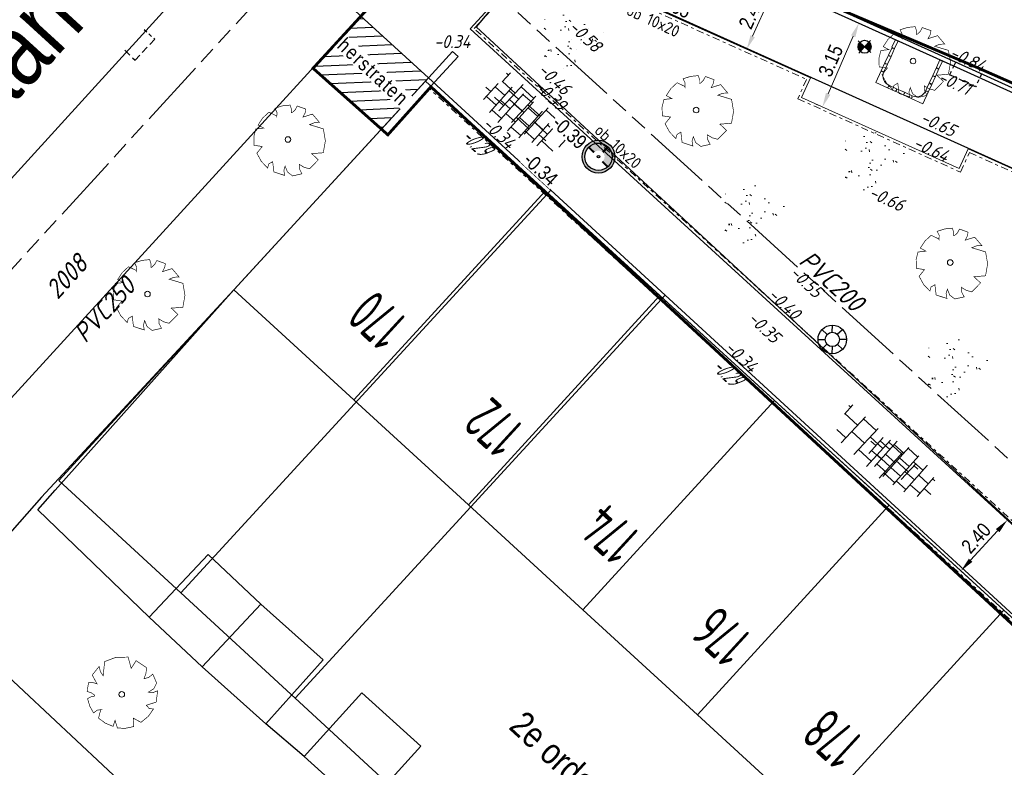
# Model space of a CAD drawing. Header units: metres. Extents: x 111546 to 149831, y 498798 to 507863.
# Tile 993 of 1056: x 111897 to 111931, y 501933 to 501959. Entities that reach past the tile are written whole.
import ezdxf
from ezdxf.enums import TextEntityAlignment as Align

# ---------------------------------------------------------------- set-up
doc = ezdxf.new("R2010")
doc.units = ezdxf.units.M
for name, pattern in [('ACAD_ISO09W100', [45, 24, -3, 6, -3, 6, -3]), ('DASHDOT', [25.4, 12.7, -6.35, 0, -6.35]), ('DASHED', [19.05, 12.7, -6.35])]:
    doc.linetypes.add(name, pattern=pattern)
for name, color, linetype in [('0-bs-hoogte dorpel', 130, 'Continuous'), ('0-hoogte mv-bestaand', 253, 'Continuous'), ('0-hoogte mv-nieuw', 2, 'Continuous'), ('0-werkgrens', 210, 'FENCELINE1'), ('2-bs-peilbuis', 252, 'Continuous'), ('2-bs-Streng gemengd', 252, 'ACAD_ISO09W100'), ('2-bs-Streng gemengd aanlegjaar', 252, 'Continuous'), ('2-bs-Streng gemengd diameter', 252, 'Continuous'), ('3-bs-trottoirkolk', 252, 'Continuous'), ('3-nw-herstraten1', 7, 'Continuous'), ('3-vw-band-ob 6x20', 30, 'Continuous'), ('3-vw-HV-304010-Opbreken tegels-opp', 150, 'AI-KADASTRAAL'), ('3-vw-lichtmast- ter (ver)plaatsen-verwijderen', 200, 'Continuous'), ('4-nw-boom tekst', 7, 'Continuous'), ('6-OVL-nw-lichtmast D+E', 150, 'Continuous'), ('6-OVL-nw-lichtmast nr', 2, 'Continuous'), ('B01_HOOFDGEBOUW', 1, 'Continuous'), ('B02_BIJGEBOUW', 1, 'Continuous'), ('B07_TUSSENMUUR', 1, 'Continuous'), ('B16_LUIFEL', 10, 'Continuous'), ('Q19_OVLIJNVOBJ', 252, 'Continuous'), ('Q26_BOOM', 252, 'Continuous'), ('T05_SCHUTTING', 252, 'Continuous'), ('V02_KNTOPENVERH', 252, 'Continuous'), ('V03_KNTTEGELPAD', 252, 'Continuous'), ('Z02_HUISNUMMER', 7, 'Continuous'), ('Z06_STRAATNAAM', 7, 'Continuous')]:
    doc.layers.add(name, color=color, linetype=linetype)
for name, color, linetype, lineweight in [('0-kadastrale percelen', 253, 'AI-KADASTRAAL', 9), ('3-nw-arcering-trottoir', 2, 'Continuous', 15), ('3-nw-band-ob 10x20', 7, 'Continuous', 13), ('3-nw-band-ob 10x20-achterkant', 7, 'DASHDOT', 13), ('3-nw-boomkrans', 3, 'Continuous', 13), ('3-nw-maatvoering', 181, 'Continuous', 15), ('3-nw-text-20', 7, 'Continuous', 15), ('3-nw-text-20-herinrichting', 7, 'Continuous', 15), ('3-vw-verharding', 3, 'Continuous', 15), ('4-nw materiaalscheiding-groen', 210, 'DASHED', 13), ('4-nw-boom 2e grootte', 7, 'Continuous', 35), ('4-nw-gazon', 7, 'Continuous', 5)]:
    doc.layers.add(name, color=color, linetype=linetype, lineweight=lineweight)
doc.styles.get("Standard").update_dxf_attribs({"font": 'isocp-ie.shx'})
doc.styles.add('veysel', font='isocp-ie.shx', dxfattribs={"height": 0.1})
doc.styles.add('Zaanstad', font='ARIALN.TTF')
doc.styles.add('Zaanstad 1-200 2.0mm', font='ARIALN.TTF', dxfattribs={"height": 0.4})
doc.styles.add('Zaanstad 1-200 2.5mm', font='ARIALN.TTF', dxfattribs={"height": 0.5})
doc.styles.add('Zaanstad 1-250 2.0mm', font='ARIALN.TTF', dxfattribs={"height": 0.5})
doc.linetypes.add('AI-KADASTRAAL', pattern='A,5.5,-2,["K",Standard,S=1.8,R=0,X=0,Y=-0.9],-2,5.5,-2,[5,NLCS.SHX,S=0.75,R=0,X=0,Y=0],-2', length=19)
doc.linetypes.add('FENCELINE1', pattern='A,6.35,-2.54,[133,ltypeshp.shx,S=2.54,R=0,X=-2.54,Y=0],-2.54,25.4', length=36.83)
doc.dimstyles.new('1-250', dxfattribs={"dimscale": 0.25, "dimtxt": 2, "dimasz": 2, "dimexe": 1, "dimexo": 1, "dimgap": 0.5, "dimtad": 1, "dimzin": 0, "dimdsep": 46, "dimtxsty": 'Zaanstad', "dimcen": 0, "dimclrd": 256, "dimclre": 256, "dimclrt": 256, "dimadec": 0, "dimazin": 0, "dimtfac": 1, "dimtofl": 0, "dimtmove": 0, "dimatfit": 3, "dimfxl": 1, "dimtfill": 1, "dimtolj": 1, "dimtzin": 0, "dimlwd": -1, "dimlwe": -1, "dimarcsym": 0})
pattern_1 = [(294.5164, (112010.33835, 501946.37295), (-0.2375469, -0.635902), [0.4, -0.56]), (294.5164, (112010.27896, 501946.21397), (-0.2375469, -0.635902), [0.16, -0.8]), (294.5164, (112010.49732, 501946.31356), (-0.2375469, -0.635902), [0.16, -0.8])]

# ---------------------------------------------------------------- blocks, each defined once
blk = doc.blocks.new('Q26')
at = {"linetype": 'Continuous', "lineweight": 20, "const_width": 0.0225}
blk.add_lwpolyline([(0.757, 0.516), (1.237, 0.371), (1.308, -0.046), (1.235, -0.463), (0.83, -0.494), (1.061, -0.711), (0.757, -1.022), (0.565, -0.971), (0.395, -0.867), (0.404, -1.032), (0.49, -1.198), (0.163, -1.271), (-0.015, -1.136), (-0.097, -0.929), (-0.141, -1.084), (-0.112, -1.255), (-0.489, -1.131), (-0.532, -0.774), (-0.668, -0.854), (-0.707, -0.996), (-0.927, -0.766), (-1.083, -0.479), (-0.894, -0.246), (-1.181, -0.203), (-1.187, 0.104), (-1.122, 0.367), (-0.847, 0.398), (-1.04, 0.503), (-0.879, 0.749), (-0.663, 0.95), (-0.402, 0.826), (-0.388, 0.795), (-0.382, 0.942), (-0.452, 1.088), (-0.194, 1.172), (0.076, 1.199), (0.118, 1.07), (0.119, 0.935), (0.148, 0.935), (0.252, 1.031), (0.325, 1.167), (0.626, 1.059), (0.6, 0.925), (0.525, 0.78), (0.856, 0.885), (1.105, 0.593), (0.924, 0.584)], close=True, dxfattribs=at)
at = {"linetype": 'Continuous', "lineweight": 20}
blk.add_circle((0.001, -0.001), 0.0983, dxfattribs=at)
blk = doc.blocks.new('Q21')
at = {"color": 0, "linetype": 'ByBlock', "lineweight": -2}
for p, q in [((-0.003, 0.25), (0.001, 0.5)), ((0.173, 0.18), (0.351, 0.353)), ((-0.181, 0.172), (-0.363, 0.343)), ((0.25, 0.008), (0.5, 0.015)), ((-0.25, -0.008), (-0.5, -0.015)), ((-0.186, -0.167), (-0.365, -0.341)), ((-0.01, -0.25), (-0.014, -0.5)), ((0.183, -0.171), (0.357, -0.336))]:
    blk.add_line(p, q, dxfattribs=at)
for radius in [0.498, 0.25]:
    blk.add_circle((0, 0), radius, dxfattribs=at)
blk = doc.blocks.new('KOLK_R')
at = {"color": 0, "linetype": 'DASHED', "ltscale": 0.02}
for points in [[(-0.486, 0.11), (-0.598, -0.376)], [(0.376, -0.598), (-0.598, -0.376)]]:
    blk.add_lwpolyline(points, dxfattribs=at)
at = {"color": 0, "linetype": 'DASHED', "ltscale": 0.01}
blk.add_lwpolyline([(0.486, -0.11), (0.376, -0.598)], dxfattribs=at)
blk = doc.blocks.new('*D355')
at = {"layer": '3-nw-maatvoering', "ltscale": 0.01, "transparency": 16777216}
blk.add_line((111929.721, 501940.101), (111930.664, 501941.133), dxfattribs=at)
for points in [[(111930.603, 501941.19), (111930.726, 501941.077), (111931.002, 501941.502)], [(111929.659, 501940.157), (111929.782, 501940.045), (111929.383, 501939.732)]]:
    blk.add_solid(points, dxfattribs=at)
at = {"layer": 'Defpoints', "color": 0, "ltscale": 0.01, "transparency": 16777216}
for p in [(111931.002, 501941.502), (111931.002, 501941.502), (111929.383, 501939.732)]:
    blk.add_point(p, dxfattribs=at)
at = {"layer": '3-nw-maatvoering', "ltscale": 0.01, "transparency": 16777216, "insert": (111929.912, 501940.874), "char_height": 0.5, "attachment_point": 5, "rotation": 47.5713, "style": 'Zaanstad', "bg_fill": 3, "box_fill_scale": 1.1, "bg_fill_color": 9, "bg_fill_true_color": 13158600, "bg_fill_transparency": 0}
blk.add_mtext('\\A1;2.40', dxfattribs=at)
blk = doc.blocks.new('tgls')
at = {"linetype": 'Continuous'}
for p, q in [((-1.018, -0.663), (-1.018, 0.575)), ((-0.418, -0.668), (-0.418, 0.573)), ((0.182, -0.673), (0.182, 0.57)), ((0.782, -0.678), (0.782, 0.568)), ((-1.618, 0.029), (-1.635, 0.029)), ((-1.618, -0.658), (-1.618, 0.09)), ((-1.018, 0.329), (-1.552, 0.329)), ((-0.418, 0.029), (-1.018, 0.029)), ((0.182, 0.329), (-0.418, 0.329)), ((0.782, 0.029), (0.182, 0.029)), ((1.218, 0.329), (0.782, 0.329)), ((-1.018, -0.271), (-1.618, -0.271)), ((0.182, -0.271), (-0.418, -0.271)), ((1.382, -0.271), (0.782, -0.271)), ((1.382, -0.682), (1.382, -0.248)), ((-1.618, -0.571), (-1.803, -0.571)), ((-0.418, -0.571), (-1.018, -0.571)), ((0.782, -0.571), (0.182, -0.571)), ((1.473, -0.571), (1.382, -0.571))]:
    blk.add_line(p, q, dxfattribs=at)
blk = doc.blocks.new('4-boom 2e grootte')
at = {"lineweight": 30}
for p, q in [((-0.918, 1.79), (-1.082, 1.616)), ((-0.753, 1.79), (-0.918, 1.79)), ((-0.46, 1.9), (-0.753, 1.79)), ((-0.094, 1.973), (-0.46, 1.9)), ((-0.094, 1.973), (-0.094, 1.86)), ((-0.094, 1.86), (-0.055, 1.903)), ((-0.055, 1.903), (0.153, 1.955)), ((0.153, 1.955), (0.317, 1.955)), ((0.317, 1.955), (0.308, 1.858)), ((0.308, 1.858), (0.362, 1.874)), ((0.362, 1.874), (0.436, 1.891)), ((0.436, 1.891), (0.619, 1.863)), ((0.656, 1.818), (0.583, 1.79)), ((0.619, 1.863), (0.656, 1.818)), ((0.656, 1.818), (0.647, 1.754)), ((0.656, 1.818), (0.747, 1.808)), ((0.707, 1.878), (0.734, 1.744)), ((0.734, 1.744), (0.973, 1.725)), ((0.894, 1.781), (1.241, 1.534)), ((-1.192, 1.616), (-1.649, 1.15)), ((-1.082, 1.616), (-1.192, 1.616)), ((-1.082, 1.616), (-1.055, 1.543)), ((1.241, 1.534), (1.296, 1.406)), ((1.296, 1.406), (1.296, 1.424)), ((1.296, 1.424), (1.296, 1.406)), ((1.296, 1.424), (1.488, 1.388)), ((1.488, 1.388), (1.351, 1.269)), ((-1.376, 1.121), (-1.796, 1.003)), ((-1.649, 1.15), (-1.376, 1.121)), ((1.351, 1.269), (1.369, 1.159)), ((1.369, 1.159), (1.433, 1.095)), ((1.433, 1.095), (1.58, 1.131)), ((1.561, 1.223), (1.58, 1.131)), ((1.58, 1.131), (1.717, 1.049)), ((1.717, 1.049), (1.763, 0.912)), ((-1.832, 0.839), (-1.906, 0.665)), ((-1.723, 0.958), (-1.832, 0.839)), ((-1.796, 1.003), (-1.668, 0.921)), ((-1.723, 0.958), (-1.695, 0.83)), ((1.763, 0.912), (1.671, 0.789)), ((1.671, 0.789), (1.882, 0.802)), ((1.882, 0.802), (1.882, 0.473)), ((-1.915, 0.5), (-2.034, 0.299)), ((-1.97, 0.567), (-2.006, 0.509)), ((-2.006, 0.509), (-1.915, 0.5)), ((-1.951, 0.656), (-1.97, 0.567)), ((-1.906, 0.665), (-1.951, 0.656)), ((-1.649, 0.5), (-1.915, 0.5)), ((1.882, 0.473), (1.937, 0.482)), ((1.937, 0.482), (2.019, 0.043)), ((-1.933, 0.226), (-2.052, 0.107)), ((-2.052, 0.107), (-1.997, -0.158)), ((-2.034, 0.299), (-1.933, 0.226)), ((-1.887, 0.125), (-2.03, 0)), ((-1.933, 0.226), (-1.887, 0.125)), ((1.872, 0.061), (1.854, -0.131)), ((2.019, 0.043), (1.872, 0.061)), ((-2.098, -0.021), (-1.942, -0.021)), ((-1.997, -0.158), (-1.86, -0.424)), ((-1.814, -0.332), (-1.869, -0.406)), ((-1.787, -0.332), (-1.814, -0.332)), ((1.854, -0.131), (1.973, -0.131)), ((1.973, -0.131), (1.973, -0.524)), ((-1.96, -0.424), (-1.723, -0.424)), ((-1.878, -0.424), (-1.942, -0.524)), ((-1.942, -0.524), (-1.942, -0.643)), ((-1.942, -0.643), (-1.805, -0.707)), ((-1.75, -0.616), (-1.805, -0.707)), ((1.973, -0.689), (1.918, -0.488)), ((1.973, -0.524), (1.918, -0.488)), ((-1.768, -0.936), (-1.842, -0.945)), ((-1.805, -0.707), (-1.805, -0.908)), ((-1.668, -0.835), (-1.805, -0.908)), ((-1.805, -0.908), (-1.649, -1.073)), ((-1.768, -0.936), (-1.778, -1)), ((-1.284, -1), (-1.549, -1.174)), ((1.891, -0.826), (1.754, -1.037)), ((1.891, -0.826), (1.927, -0.707)), ((1.973, -0.689), (1.927, -0.707)), ((-1.659, -1.174), (-1.659, -1.063)), ((-1.549, -1.174), (-1.659, -1.174)), ((-1.549, -1.174), (-1.457, -1.265)), ((-1.457, -1.265), (-1.485, -1.338)), ((-1.485, -1.338), (-1.357, -1.357)), ((-1.329, -1.192), (-1.457, -1.265)), ((-1.357, -1.357), (-1.357, -1.476)), ((-1.192, -1.256), (-1.265, -1.238)), ((-1.265, -1.238), (-1.046, -1.43)), ((1.58, -1.256), (1.168, -1.613)), ((1.58, -1.256), (1.653, -1.137)), ((1.754, -1.037), (1.653, -1.137)), ((-1.357, -1.476), (-1.21, -1.476)), ((-0.945, -1.512), (-1.265, -1.567)), ((-1.21, -1.476), (-1.201, -1.558)), ((-1.201, -1.558), (-1.101, -1.686)), ((-1.101, -1.686), (-0.908, -1.631)), ((-1.046, -1.43), (-1.046, -1.529)), ((-1.009, -1.523), (-0.936, -1.805)), ((-0.753, -1.713), (-0.799, -1.723)), ((-0.707, -1.677), (-0.753, -1.713)), ((-0.753, -1.713), (-0.676, -1.819)), ((-0.716, -1.668), (-0.707, -1.677)), ((-0.707, -1.677), (-0.616, -1.704)), ((-0.616, -1.704), (-0.707, -1.878)), ((-0.524, -1.686), (-0.616, -1.704)), ((0.583, -1.778), (0.619, -1.659)), ((0.619, -1.659), (0.711, -1.659)), ((0.711, -1.659), (0.692, -1.778)), ((0.848, -1.778), (0.921, -1.713)), ((0.885, -1.604), (1.04, -1.576)), ((0.921, -1.713), (0.885, -1.604)), ((1.04, -1.576), (1.104, -1.622)), ((1.104, -1.622), (1.077, -1.695)), ((1.168, -1.613), (1.104, -1.622)), ((-0.936, -1.805), (-0.881, -1.75)), ((-0.881, -1.75), (-0.799, -1.723)), ((-0.707, -1.878), (-0.587, -1.819)), ((-0.587, -1.819), (-0.533, -1.906)), ((-0.433, -1.869), (-0.533, -1.906)), ((-0.433, -1.778), (-0.277, -1.75)), ((-0.433, -1.869), (-0.433, -1.778)), ((0.006, -1.97), (-0.433, -1.869)), ((-0.277, -1.75), (0.107, -1.851)), ((0.198, -1.942), (0.006, -1.97)), ((0.107, -1.851), (0.198, -1.86)), ((0.583, -1.778), (0.198, -1.86)), ((0.198, -1.86), (0.198, -1.942)), ((0.326, -1.979), (0.198, -1.942)), ((0.381, -1.933), (0.326, -1.979)), ((0.418, -1.813), (0.381, -1.933)), ((0.583, -1.778), (0.848, -1.778))]:
    blk.add_line(p, q, dxfattribs=at)
blk.add_circle((0, 0), 0.134, dxfattribs=at)
at = {"layer": '4-nw materiaalscheiding-groen', "color": 7, "style": 'Zaanstad'}
blk.add_text('2e', height=0.8, dxfattribs=at).set_placement((0.242, -1.273))
at = {"layer": '4-nw-boom tekst', "style": 'Zaanstad'}
blk.add_attdef('BOOMSOORT', text='', height=0.9, dxfattribs=at).set_placement((2.061, 1.223), align=Align.BOTTOM_LEFT)
blk = doc.blocks.new('DR_32')
at = {"linetype": 'Continuous'}
for p, q in [((0, 0), (-0.3, 0)), ((-0.2, 0), (0, -0.2)), ((-0.15, 0), (0, -0.15)), ((-0.1, 0), (0, -0.1)), ((-0.05, 0), (0, -0.05)), ((0, 0), (0, 0.3)), ((0.2, 0), (0, 0.2)), ((0.15, 0), (0, 0.15)), ((0.1, 0), (0, 0.1)), ((0.05, 0), (0, 0.05)), ((0, 0), (0.3, 0)), ((0, 0), (0, -0.3)), ((0.223425, 0.026575), (0.026575, 0.223425)), ((0.203033, 0.096967), (0.096967, 0.203033)), ((-0.223425, -0.026575), (-0.026575, -0.223425)), ((-0.203033, -0.096967), (-0.096967, -0.203033))]:
    blk.add_line(p, q, dxfattribs=at)
blk.add_circle((0, 0), 0.225, dxfattribs=at)
blk.add_point((0, 0), dxfattribs=at)
blk = doc.blocks.new('3-boomkrans hoekstuk')
blk.add_lwpolyline([(-0.35, 0), (-0.375, 0), (-0.35, 0, -0.414214), (0, 0.35), (0, 0.375), (-0.02, 0.4), (0, 0.425), (0, 0.45), (-0.45, 0.45), (-0.45, 0), (-0.425, 0), (-0.45, 0)], format="xyb")
blk.add_lwpolyline([(-0.425, 0), (-0.4, -0.02), (-0.375, 0)])
blk = doc.blocks.new('3-boomkrans passtuk')
blk.add_lwpolyline([(0, 0.075), (-0.02, 0.05), (0, 0.025), (0, 0), (0.3, 0), (0.3, 0.025), (0.28, 0.05), (0.3, 0.075), (0.3, 0.1), (0, 0.1)], close=True)
blk = doc.blocks.new('6-OVL-LM 3.5m fietspad')
at = {"linetype": 'ByBlock', "lineweight": -2}
h = blk.add_hatch(color=0, dxfattribs=at)
h.paths.add_polyline_path([(0, 0.42, 1), (0, -0.42, 1)])
h.paths.add_polyline_path([(0, -0.35, -1), (0, 0.35, -1)], flags=16)
h.paths.add_polyline_path([(0, -0.032, -1), (0, 0.032, -1)], flags=0)
h = blk.add_hatch(color=0, dxfattribs=at)
h.dxf.hatch_style = 1
h.paths.add_polyline_path([(0, 0.156, -0.031603), (0.02, 0.155), (0.02, 0.349, 0.014031), (0, 0.35, 0.414214), (-0.35, 0), (-0.156, 0, -0.414214)])
h.paths.add_polyline_path([(0, -0.35), (0, -0.156, -0.414214), (-0.156, 0), (-0.35, 0, 0.414214)])
at = {"color": 0, "linetype": 'ByBlock', "lineweight": -2, "const_width": 0.05}
for points in [[(0.02, 0.349), (0.02, 0.155)], [(-0.156, 0), (-0.35, 0)], [(0, -0.156), (0, -0.35)]]:
    blk.add_lwpolyline(points, dxfattribs=at)
at = {"color": 0, "linetype": 'ByBlock', "lineweight": -2}
for radius in [0.42, 0.35, 0.0315]:
    blk.add_circle((0, 0), radius, dxfattribs=at)
at = {"ltscale": 2.5, "style": 'Zaanstad 1-200 2.0mm', "flags": 1}
blk.add_attdef('STRAAT', (1.192, -1.016), '', height=0.4, dxfattribs=at)
at = {"layer": '6-OVL-nw-lichtmast nr', "ltscale": 0.05, "style": 'Zaanstad'}
blk.add_attdef('MAST', (1.228, 0.306), '', height=0.4, dxfattribs=at)
blk = doc.blocks.new('*D766')
at = {"layer": '3-nw-maatvoering', "ltscale": 0.01, "transparency": 16777216}
for p, q in [((111922.706, 501960.244), (111922.684, 501960.255)), ((111922.113, 501958.38), (111922.706, 501959.696)), ((111921.702, 501958.017), (111921.679, 501958.027))]:
    blk.add_line(p, q, dxfattribs=at)
for points in [[(111922.782, 501959.662), (111922.63, 501959.73), (111922.912, 501960.152)], [(111922.189, 501958.346), (111922.037, 501958.414), (111921.907, 501957.924)]]:
    blk.add_solid(points, dxfattribs=at)
at = {"layer": 'Defpoints', "color": 0, "ltscale": 0.01, "transparency": 16777216}
for p in [(111922.912, 501960.152), (111922.934, 501960.142), (111921.93, 501957.914)]:
    blk.add_point(p, dxfattribs=at)
at = {"layer": '3-nw-maatvoering', "ltscale": 0.01, "transparency": 16777216, "insert": (111922.063, 501959.194), "char_height": 0.5, "attachment_point": 5, "rotation": 65.7279, "style": 'Zaanstad', "bg_fill": 3, "box_fill_scale": 1.1, "bg_fill_color": 9, "bg_fill_true_color": 13158600, "bg_fill_transparency": 0}
blk.add_mtext('\\A1;2.40', dxfattribs=at)
blk = doc.blocks.new('*D767')
at = {"layer": '3-nw-maatvoering', "ltscale": 0.01, "transparency": 16777216}
for p, q in [((111925.676, 501958.902), (111925.594, 501958.938)), ((111924.749, 501956.372), (111925.623, 501958.379)), ((111924.403, 501955.977), (111924.321, 501956.013))]:
    blk.add_line(p, q, dxfattribs=at)
for points in [[(111925.7, 501958.346), (111925.547, 501958.413), (111925.823, 501958.838)], [(111924.826, 501956.338), (111924.673, 501956.405), (111924.55, 501955.913)]]:
    blk.add_solid(points, dxfattribs=at)
at = {"layer": 'Defpoints', "color": 0, "ltscale": 0.01, "transparency": 16777216}
for p in [(111925.823, 501958.838), (111925.905, 501958.802), (111924.632, 501955.877)]:
    blk.add_point(p, dxfattribs=at)
at = {"layer": '3-nw-maatvoering', "ltscale": 0.01, "transparency": 16777216, "insert": (111924.838, 501957.527), "char_height": 0.5, "attachment_point": 5, "rotation": 66.4795, "style": 'Zaanstad', "bg_fill": 3, "box_fill_scale": 1.1, "bg_fill_color": 9, "bg_fill_true_color": 13158600, "bg_fill_transparency": 0}
blk.add_mtext('\\A1;3.15', dxfattribs=at)

msp = doc.modelspace()

# ---------------------------------------------------------------- hatches: boundary and pattern name
at = {"layer": '3-nw-arcering-trottoir'}
h = msp.add_hatch(dxfattribs=at)
h.set_pattern_fill('AVH-TEGEL_300X300_HALFST', color=256, scale=1.5, angle=118.21741, style=0, pattern_type=2)
h.set_pattern_definition([(138.24088646, (-303995.92012, 209708.85332), (-0.48552822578, 0.13186107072), [0.45, -0.45]), (228.24088646, (-303995.9201, 209708.8533), (0.33567815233, -0.2997001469), [])])
edge = h.paths.add_edge_path()
edge.add_ellipse((111913.8779, 501955.6969), major_axis=(-1.0876, 0.892), ratio=0.488545, start_angle=0, end_angle=360)
h = msp.add_hatch(dxfattribs=at)
h.set_pattern_fill('AVH-TEGEL_300X300_HALFST', color=256, scale=1.5, angle=118.21741, style=0, pattern_type=2)
h.set_pattern_definition([(138.24088646, (-303982.47833, 209696.50823), (-0.48552822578, 0.13186107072), [0.45, -0.45]), (228.24088646, (-303982.47833, 209696.50823), (0.33567815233, -0.2997001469), [])])
edge = h.paths.add_edge_path()
edge.add_ellipse((111927.3197, 501943.3518), major_axis=(-1.0876, 0.892), ratio=0.488545, start_angle=0, end_angle=360)
at = {"layer": '3-nw-herstraten1', "ltscale": 0.06, "transparency": 33554687}
h = msp.add_hatch(dxfattribs=at)
h.set_pattern_fill('ANSI31', color=256, scale=0.1)
h.set_pattern_definition([(2.41437, (112025.66488, 501966.79826), (-0.0133751, 0.31721815), [])])
h.paths.add_polyline_path([(111910.801, 501956.9297), (111908.423, 501959.097), (111906.7706, 501957.2621), (111909.1568, 501955.1406)])
at = {"layer": '3-vw-HV-304010-Opbreken tegels-opp', "ltscale": 0.01}
h = msp.add_hatch(dxfattribs=at)
h.set_pattern_fill('GOST_GLASS', color=256, scale=0.08)
h.set_pattern_definition(pattern_1)
h.paths.add_polyline_path([(111911.647, 501954.9406), (111912.5269, 501953.929), (111913.4465, 501954.3006), (111912.5666, 501955.3121)], flags=9)
h = msp.add_hatch(dxfattribs=at)
h.set_pattern_fill('GOST_GLASS', color=256, scale=0.08)
h.set_pattern_definition(pattern_1)
h.paths.add_polyline_path([(111910.4678, 501948.5166), (111908.7948, 501950.0543), (111907.4232, 501948.5621), (111909.0963, 501947.0244)], flags=9)
h = msp.add_hatch(dxfattribs=at)
h.set_pattern_fill('GOST_GLASS', color=256, scale=0.08)
h.set_pattern_definition(pattern_1)
h.paths.add_polyline_path([(111920.4057, 501946.9205), (111921.2856, 501945.9089), (111922.2052, 501946.2804), (111921.3253, 501947.292)], flags=9)
h = msp.add_hatch(dxfattribs=at)
h.set_pattern_fill('GOST_GLASS', color=256, scale=0.08)
h.set_pattern_definition(pattern_1)
h.paths.add_polyline_path([(111914.5596, 501944.7832), (111912.8157, 501946.386), (111911.369, 501944.812), (111913.1128, 501943.2092)], flags=9)
h = msp.add_hatch(dxfattribs=at)
h.set_pattern_fill('GOST_GLASS', color=256, scale=0.08)
h.set_pattern_definition(pattern_1)
h.paths.add_polyline_path([(111918.6, 501941.0451), (111916.8545, 501942.6494), (111915.4842, 501941.1585), (111917.2296, 501939.5542)], flags=9)
h = msp.add_hatch(dxfattribs=at)
h.set_pattern_fill('GOST_GLASS', color=256, scale=0.08)
h.set_pattern_definition(pattern_1)
h.paths.add_polyline_path([(111922.5077, 501937.4781), (111920.7745, 501939.0712), (111919.3359, 501937.5059), (111921.0691, 501935.9129)], flags=9)
h = msp.add_hatch(dxfattribs=at)
h.set_pattern_fill('GOST_GLASS', color=256, scale=0.08)
h.set_pattern_definition(pattern_1)
h.paths.add_polyline_path([(111926.375, 501933.9031), (111924.7029, 501935.4399), (111923.3326, 501933.949), (111925.0046, 501932.4122)], flags=9)
at = {"layer": '4-nw-gazon', "ltscale": 0.1}
h = msp.add_hatch(dxfattribs=at)
h.set_pattern_fill('AGR-GRAS_GAZON', color=256, scale=0.5, angle=-46.148, pattern_type=2)
h.set_pattern_definition([(308.76637, (112516.3948, 501228.99766), (0.9624805, 0.0527809), [0, -0.76, 0, -0.85, 0, -0.8125]), (278.76637, (112516.3948, 501228.9977), (1.4302849, -0.8534867), [0, -0.41, 0, -0.685, 0, -0.2625]), (238.76637, (112516.3812, 501229.6125), (0.037241, -1.5566281), [0, -0.25, 0, -0.9, 0, -1.175]), (228.76637, (112516.3812, 501229.6125), (0.4719491, -1.4929976), [0, -0.125, 0, -0.59, 0, -0.675]), (322.26637, (112518.27126, 501230.30945), (0.8731955, 0.27140796), [0.075, -1.04775]), (281.26637, (112514.4622, 501230.22525), (0.83706867, -0.3680336), [0.075, -1.04775])])
edge = h.paths.add_edge_path()
edge.add_arc((111915.777, 501958.2496), 1.1599, 0, 360)
h = msp.add_hatch(dxfattribs=at)
h.set_pattern_fill('AGR-GRAS_GAZON', color=256, scale=0.5, angle=-46.148, pattern_type=2)
h.set_pattern_definition([(308.76637, (112526.8918, 501224.7692), (0.9624805, 0.0527809), [0, -0.76, 0, -0.85, 0, -0.8125]), (278.76637, (112526.8918, 501224.7692), (1.4302849, -0.8534867), [0, -0.41, 0, -0.685, 0, -0.2625]), (238.76637, (112526.8782, 501225.384), (0.037241, -1.5566281), [0, -0.25, 0, -0.9, 0, -1.175]), (228.76637, (112526.8782, 501225.384), (0.4719491, -1.4929976), [0, -0.125, 0, -0.59, 0, -0.675]), (322.26637, (112528.76825, 501226.08096), (0.8731955, 0.27140796), [0.075, -1.04775]), (281.26637, (112524.9592, 501225.99675), (0.83706867, -0.3680336), [0.075, -1.04775])])
edge = h.paths.add_edge_path()
edge.add_arc((111926.274, 501954.0211), 1.1599, 0, 360)
h = msp.add_hatch(dxfattribs=at)
h.set_pattern_fill('AGR-GRAS_GAZON', color=256, scale=0.5, angle=-46.148, pattern_type=2)
h.set_pattern_definition([(308.76637, (112522.69745, 501222.9233), (0.9624805, 0.0527809), [0, -0.76, 0, -0.85, 0, -0.8125]), (278.76637, (112522.6975, 501222.9233), (1.4302849, -0.8534867), [0, -0.41, 0, -0.685, 0, -0.2625]), (238.76637, (112522.6839, 501223.5382), (0.037241, -1.5566281), [0, -0.25, 0, -0.9, 0, -1.175]), (228.76637, (112522.6839, 501223.5382), (0.4719491, -1.4929976), [0, -0.125, 0, -0.59, 0, -0.675]), (322.26637, (112524.5739, 501224.2351), (0.8731955, 0.27140796), [0.075, -1.04775]), (281.26637, (112520.76485, 501224.1509), (0.83706867, -0.3680336), [0.075, -1.04775])])
edge = h.paths.add_edge_path()
edge.add_arc((111922.0797, 501952.1753), 1.1599, 0, 360)
h = msp.add_hatch(dxfattribs=at)
h.set_pattern_fill('AGR-GRAS_GAZON', color=256, scale=0.5, angle=-46.148, pattern_type=2)
h.set_pattern_definition([(308.76637, (112529.7959, 501217.55204), (0.9624805, 0.0527809), [0, -0.76, 0, -0.85, 0, -0.8125]), (278.76637, (112529.7959, 501217.552), (1.4302849, -0.8534867), [0, -0.41, 0, -0.685, 0, -0.2625]), (238.76637, (112529.7823, 501218.1669), (0.037241, -1.5566281), [0, -0.25, 0, -0.9, 0, -1.175]), (228.76637, (112529.7823, 501218.1669), (0.4719491, -1.4929976), [0, -0.125, 0, -0.59, 0, -0.675]), (322.26637, (112531.67235, 501218.8638), (0.8731955, 0.27140796), [0.075, -1.04775]), (281.26637, (112527.8633, 501218.7796), (0.83706867, -0.3680336), [0.075, -1.04775])])
edge = h.paths.add_edge_path()
edge.add_arc((111929.1781, 501946.804), 1.1599, 0, 360)

# ---------------------------------------------------------------- linework, layer by layer
at = {"layer": '0-kadastrale percelen', "ltscale": 0.25}
for p, q in [((111915.066, 501953.012), (111902.159, 501938.96)), ((111919.057, 501949.345), (111915.066, 501953.012)), ((111906.145, 501935.287), (111919.057, 501949.345)), ((111935.2, 501934.516), (111919.057, 501949.345)), ((111902.159, 501938.96), (111906.145, 501935.287))]:
    msp.add_line(p, q, dxfattribs=at)
for points in [[(111915.066, 501953.012), (111910.805, 501956.926), (111897.903, 501942.88), (111902.159, 501938.96)], [(111906.145, 501935.287), (111922.268, 501920.436), (111935.2, 501934.516)]]:
    msp.add_lwpolyline(points, dxfattribs=at)
at = {"layer": '2-bs-Streng gemengd', "ltscale": 0.1, "flags": 128}
for points in [[(111908.74, 501963.908), (111888.0884, 501941.3253)], [(111943.6639, 501932.1665), (111908.74, 501963.908)]]:
    msp.add_lwpolyline(points, dxfattribs=at)
at = {"layer": '3-nw-band-ob 10x20'}
for points in [[(111912.2527, 501958.64), (111914.5998, 501961.2078)], [(111939.5697, 501933.671), (111912.2527, 501958.64)], [(111937.9522, 501931.9), (111910.8859, 501956.6378)]]:
    msp.add_lwpolyline(points, dxfattribs=at)
msp.add_lwpolyline([(111914.5998, 501961.2078), (111924.1278, 501956.9261), (111923.8195, 501956.2424), (111929.3231, 501953.7692), (111929.6314, 501954.4529), (111945.0941, 501947.5042, -0.5106706), (111946.408, 501941.1582), (111939.5697, 501933.671)], format="xyb", dxfattribs=at)
at = {"layer": '3-nw-band-ob 10x20-achterkant', "ltscale": 0.02}
for points in [[(111912.394, 501958.6463), (111914.6248, 501961.087)], [(111939.5634, 501933.8124), (111912.394, 501958.6463)], [(111937.811, 501931.8937), (111910.8278, 501956.5555)]]:
    msp.add_lwpolyline(points, dxfattribs=at)
msp.add_lwpolyline([(111914.6248, 501961.087), (111923.9955, 501956.876), (111923.6904, 501956.1994), (111929.3732, 501953.6368), (111929.6816, 501954.3207), (111945.0531, 501947.413, -0.5106706), (111946.3342, 501941.2256), (111939.4959, 501933.7385)], format="xyb", dxfattribs=at)
at = {"layer": '3-nw-herstraten1', "ltscale": 0.02}
msp.add_lwpolyline([(111910.801, 501956.9297), (111908.423, 501959.097), (111906.7706, 501957.2621), (111909.1568, 501955.1406)], close=True, dxfattribs=at)
at = {"layer": '3-vw-band-ob 6x20', "ltscale": 0.05}
msp.add_lwpolyline([(111944.413, 501947.813), (111914.604, 501961.252), (111912.463, 501958.71)], dxfattribs=at)
at = {"layer": 'B01_HOOFDGEBOUW'}
for p, q in [((111914.887, 501952.982), (111918.878, 501949.334)), ((111908.193, 501945.699), (111904.004, 501949.535)), ((111918.878, 501949.334), (111922.88, 501945.675)), ((111912.193, 501942.034), (111908.193, 501945.699)), ((111922.88, 501945.675), (111926.882, 501942.017)), ((111916.191, 501938.372), (111912.193, 501942.034)), ((111926.882, 501942.017), (111930.884, 501938.359)), ((111920.19, 501934.71), (111916.191, 501938.372)), ((111930.884, 501938.359), (111935.076, 501934.527)), ((111924.188, 501931.048), (111920.19, 501934.71))]:
    msp.add_line(p, q, dxfattribs=at)
msp.add_lwpolyline([(111904.004, 501949.535), (111910.695, 501956.814), (111914.887, 501952.982)], dxfattribs=at)
at = {"layer": 'B02_BIJGEBOUW'}
for points in [[(111901.054, 501938.115), (111902.897, 501936.384), (111904.951, 501938.571), (111903.108, 501940.302)], [(111908.478, 501935.476), (111910.529, 501933.62), (111908.515, 501931.396), (111906.465, 501933.252)]]:
    msp.add_lwpolyline(points, close=True, dxfattribs=at)
at = {"layer": 'B07_TUSSENMUUR'}
for p, q in [((111908.193, 501945.699), (111914.887, 501952.982)), ((111918.878, 501949.334), (111912.193, 501942.034)), ((111922.88, 501945.675), (111916.191, 501938.372)), ((111926.882, 501942.017), (111920.19, 501934.71)), ((111930.884, 501938.359), (111924.188, 501931.048))]:
    msp.add_line(p, q, dxfattribs=at)
at = {"layer": 'B16_LUIFEL'}
msp.add_lwpolyline([(111902.897, 501936.384), (111905.128, 501934.392), (111907.126, 501936.63), (111904.951, 501938.571)], dxfattribs=at)
at = {"layer": 'Q19_OVLIJNVOBJ'}
msp.add_line((111868.982, 501923.469), (111904.66, 501962.669), dxfattribs=at)
at = {"layer": 'T05_SCHUTTING'}
msp.add_line((111897.77, 501942.542), (111904.004, 501949.535), dxfattribs=at)
for points in [[(111901.054, 501938.115), (111897.165, 501941.865), (111897.77, 501942.542)], [(111906.465, 501933.252), (111905.128, 501934.392), (111902.897, 501936.384)]]:
    msp.add_lwpolyline(points, dxfattribs=at)
at = {"layer": 'V02_KNTOPENVERH'}
for points in [[(111912.5461, 501964.7838), (111912.9161, 501964.6592), (111929.5902, 501957.1403), (111946.7, 501949.3714)], [(111912.594, 501964.926), (111912.971, 501964.799), (111929.652, 501957.277), (111946.762, 501949.508)], [(111897.449, 501963.637), (111895.985, 501961.966), (111869.405, 501932.902), (111866.353, 501929.531), (111862.324, 501933.2), (111829.468, 501897.347), (111820.341, 501887.185), (111832.678, 501875.954), (111846.915, 501891.752), (111843.287, 501895.192), (111846.214, 501898.544), (111859.508, 501913.001), (111868.982, 501923.469), (111872.684, 501920.013), (111908.423, 501959.097), (111904.66, 501962.669)]]:
    msp.add_lwpolyline(points, dxfattribs=at)
at = {"layer": 'V03_KNTTEGELPAD'}
for p, q in [((111904.004, 501949.535), (111897.293, 501942.299)), ((111897.293, 501942.299), (111893.736, 501938.28)), ((111909.684, 501923.377), (111893.736, 501938.28))]:
    msp.add_line(p, q, dxfattribs=at)
msp.add_lwpolyline([(111910.695, 501956.814), (111911.641, 501957.846), (111911.833, 501957.671), (111910.887, 501956.639)], dxfattribs=at)

# ---------------------------------------------------------------- block references
at = {"layer": '2-bs-peilbuis', "lineweight": 0, "rotation": 317.414373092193}
msp.add_blockref('DR_32', (111926.0195, 501958.0125), dxfattribs=at)
at = {"layer": '3-bs-trottoirkolk'}
for p, rotation in [((111900.538, 501958.255), 59.5244157), ((111929.652, 501957.277), 347.5722549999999)]:
    msp.add_blockref('KOLK_R', p, dxfattribs=dict(at, rotation=rotation))
at = {"layer": '3-nw-boomkrans'}
for name, p, rotation in [('3-boomkrans passtuk', (111927.0631, 501957.9525), 65.26701745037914), ('3-boomkrans passtuk', (111926.9442, 501957.6772), 65.26701745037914), ('3-boomkrans passtuk', (111926.8187, 501957.4047), 65.26701745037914), ('3-boomkrans passtuk', (111928.6158, 501957.2428), 65.26701745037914), ('3-boomkrans hoekstuk', (111927.012, 501956.9879), 65.26701745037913), ('3-boomkrans passtuk', (111926.6942, 501957.1343), 65.26701745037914), ('3-boomkrans passtuk', (111928.4903, 501956.9703), 65.26701745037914), ('3-boomkrans passtuk', (111928.3657, 501956.6999), 65.26701745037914), ('3-boomkrans passtuk', (111927.1391, 501956.5467), 155.2670174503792), ('3-boomkrans passtuk', (111927.4125, 501956.4234), 155.2670174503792), ('3-boomkrans hoekstuk', (111927.8315, 501956.6157), 155.2670174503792), ('3-boomkrans passtuk', (111928.2749, 501956.7418), 245.2670174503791), ('3-boomkrans passtuk', (111927.685, 501956.2979), 155.2670174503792)]:
    msp.add_blockref(name, p, dxfattribs=dict(at, rotation=rotation))
at = {"layer": '3-vw-lichtmast- ter (ver)plaatsen-verwijderen'}
msp.add_blockref('Q21', (111924.894, 501947.802), dxfattribs=at)
at = {"layer": '3-vw-verharding', "rotation": 137.3297926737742}
for p in [(111914.2184, 501955.67), (111926.168, 501944.0809)]:
    msp.add_blockref('tgls', p, dxfattribs=at)
at = {"layer": '4-nw-boom 2e grootte'}
ref = msp.add_blockref('4-boom 2e grootte', (111924.8032, 501920.4045), dxfattribs=dict(at, rotation=317.4143730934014))
ref.add_attrib('BOOMSOORT', '2e orde Esdoorn;  Acer campestre Elsrijk', dxfattribs={"layer": '4-nw-boom tekst', "height": 0.9, "rotation": 317.41437, "style": 'Zaanstad'}).set_placement((111913.3824, 501934.0496), align=Align.BOTTOM_LEFT)
at = {"layer": 'Q26_BOOM'}
for p in [(111927.711, 501957.515), (111920.14, 501955.807), (111905.893, 501954.779), (111929.007, 501950.486), (111900.992, 501949.389)]:
    msp.add_blockref('Q26', p, dxfattribs=at)
at = {"layer": 'Q26_BOOM', "rotation": 100.7604692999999}
msp.add_blockref('Q26', (111900.093, 501935.422), dxfattribs=at)

# ---------------------------------------------------------------- texts
at = {"layer": '0-bs-hoogte dorpel', "oblique": 25, "width": 0.6}
for p in [(111912.2393, 501954.4964), (111920.998, 501946.4763, 0)]:
    msp.add_text('-0.29', height=0.6, rotation=317, dxfattribs=at).set_placement(p, align=Align.CENTER)
at = {"layer": '0-hoogte mv-bestaand', "style": 'veysel', "oblique": 15}
for s, rotation, p in [('-0.58', 316.84135, (111916.121, 501958.2207)), ('-0.34', 360, (111911.628, 501957.9684)), ('-0.84', 335, (111929.529, 501957.3808)), ('-0.46', 316.84135, (111915.0429, 501956.7276)), ('-0.71', 335, (111929.0724, 501956.5533)), ('-0.39', 316.84135, (111914.898, 501956.1658)), ('-0.34', 316.84135, (111913.107, 501954.8415)), ('-0.65', 335, (111928.4982, 501955.1214)), ('-0.64', 335, (111928.2496, 501954.2427)), ('-0.66', 335, (111926.6992, 501952.5146)), ('-0.55', 316.84135, (111923.83, 501949.652)), ('-0.40', 316.84135, (111923.0708, 501948.8884)), ('-0.35', 316.84135, (111922.3665, 501948.068)), ('-0.34', 316.84135, (111921.5647, 501947.046))]:
    msp.add_text(s, height=0.45, rotation=rotation, dxfattribs=at).set_placement(p, align=Align.CENTER)
at = {"layer": '2-bs-Streng gemengd aanlegjaar', "oblique": 15}
msp.add_text('2008', height=0.65, rotation=47.55746, dxfattribs=at).set_placement((111897.9983, 501949.0364), align=Align.BOTTOM_LEFT)
at = {"layer": '2-bs-Streng gemengd diameter', "oblique": 15}
for s, rotation, p in [('PVC200', 317.89705, (111923.5521, 501950.339)), ('PVC250', 47.55746, (111898.9734, 501947.5103))]:
    msp.add_text(s, height=0.65, rotation=rotation, dxfattribs=at).set_placement(p, align=Align.BOTTOM_LEFT)
at = {"layer": 'Z02_HUISNUMMER', "linetype": 'DASHDOT', "width": 0.664987}
for s, p in [('170', (111910.151, 501948.45)), ('172', (111914.217, 501944.716)), ('174', (111918.284, 501940.979)), ('176', (111922.168, 501937.411)), ('178', (111926.059, 501933.837))]:
    msp.add_text(s, height=1.5, rotation=137.41334, dxfattribs=at).set_placement(p)
at = {"layer": 'Z06_STRAATNAAM', "linetype": 'DASHDOT', "style": 'Zaanstad'}
msp.add_text('Uranuslaan', height=2.5, rotation=47.58485, dxfattribs=at).set_placement((111889.0017, 501947.9961))

# ---------------------------------------------------------------- next in the draw order: dimensions: what is measured, and where the dimension line sits
at = {"layer": '3-nw-maatvoering', "ltscale": 0.01}
dim = msp.add_aligned_dim(p1=(111929.3833, 501939.7318), p2=(111931.0018, 501941.5025), distance=0, dimstyle='1-250', dxfattribs=at)
dim.commit()
dim.dimension.update_dxf_attribs({"geometry": '*D355', "text_midpoint": (111929.9119, 501940.8737)})

# ---------------------------------------------------------------- next in the draw order: linework, layer by layer
at = {"layer": '3-vw-band-ob 6x20', "ltscale": 0.05}
msp.add_lwpolyline([(111945.994, 501940.002), (111945.595, 501940.367), (111939.524, 501933.691), (111936.415, 501936.535), (111912.463, 501958.71)], dxfattribs=at)

# ---------------------------------------------------------------- next in the draw order: texts
at = {"layer": '0-hoogte mv-nieuw', "insert": (111914.0639, 501953.9944), "char_height": 0.5, "attachment_point": 7, "rotation": 317.41511, "style": 'Zaanstad 1-200 2.5mm', "bg_fill": 3, "box_fill_scale": 1.1, "bg_fill_color": 9, "bg_fill_true_color": 13158600, "bg_fill_transparency": 0}
msp.add_mtext('\\A1;-0.34', dxfattribs=at)
at = {"layer": '3-nw-text-20-herinrichting', "color": 0, "char_height": 0.408319, "attachment_point": 7, "style": 'veysel', "bg_fill": 3, "box_fill_scale": 1.1, "bg_fill_color": 9, "bg_fill_true_color": 13158600, "bg_fill_transparency": 0}
for insert, rotation in [((111917.6699, 501959.1487), 335.26752), ((111916.5576, 501955.0445), 317.41437)]:
    msp.add_mtext('\\A1;ob 10x20', dxfattribs=dict(at, insert=insert, rotation=rotation))

# ---------------------------------------------------------------- next in the draw order: texts
at = {"layer": '0-hoogte mv-nieuw', "insert": (111915.0713, 501955.2802), "char_height": 0.5, "attachment_point": 7, "rotation": 317.41511, "style": 'Zaanstad 1-200 2.5mm', "bg_fill": 3, "box_fill_scale": 1.1, "bg_fill_color": 9, "bg_fill_true_color": 13158600, "bg_fill_transparency": 0}
msp.add_mtext('\\A1;-0.39', dxfattribs=at)

# ---------------------------------------------------------------- next in the draw order: linework, layer by layer
at = {"layer": '0-werkgrens', "ltscale": 0.1, "const_width": 0.1}
msp.add_lwpolyline([(111937.6057, 501931.922), (111910.8835, 501956.6175), (111909.3816, 501954.9408), (111906.7706, 501957.2621), (111908.5671, 501959.2168), (111904.725, 501962.6305), (111905.4429, 501963.4595, -0.2710214), (111910.9468, 501965.3311), (111929.7433, 501957.3784), (111943.285, 501951.4189), (111947.9989, 501961.4975), (111961.0012, 501955.5821), (111962.4982, 501958.88), (111981.4718, 501950.7813), (111993.4781, 501976.9643), (111994.9513, 501980.6635), (111997.7643, 501979.4017), (112001.4364, 501987.339), (112012.3968, 501982.7083), (112013.1894, 501982.2972), (112013.7669, 501983.9392), (112022.3995, 501980.8513)], format="xyb", dxfattribs=at)

# ---------------------------------------------------------------- next in the draw order: block references
at = {"layer": '6-OVL-nw-lichtmast D+E', "xscale": 1.361566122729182, "yscale": 1.361566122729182, "zscale": 1.361566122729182, "rotation": 225.8646343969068}
msp.add_blockref('6-OVL-LM 3.5m fietspad', (111916.7331, 501954.1779), dxfattribs=at)

# ---------------------------------------------------------------- next in the draw order: texts
at = {"layer": '0-hoogte mv-nieuw', "insert": (111918.612, 501959.5035), "char_height": 0.5, "attachment_point": 7, "rotation": 336.33969, "style": 'Zaanstad 1-200 2.5mm', "bg_fill": 3, "box_fill_scale": 1.1, "bg_fill_color": 9, "bg_fill_true_color": 13158600, "bg_fill_transparency": 0}
msp.add_mtext('\\A1;-0.65', dxfattribs=at)
at = {"layer": '3-nw-text-20', "ltscale": 0.05, "insert": (111908.8788, 501957.1285), "char_height": 0.5, "attachment_point": 5, "rotation": 317.10782, "style": 'Zaanstad 1-250 2.0mm', "bg_fill": 3, "box_fill_scale": 1.1, "bg_fill_color": 9, "bg_fill_true_color": 13158600, "bg_fill_transparency": 0}
msp.add_mtext('\\A1;{\\T1.2;herstraten}', dxfattribs=at)

# ---------------------------------------------------------------- next in the draw order: dimensions: what is measured, and where the dimension line sits
at = {"layer": '3-nw-maatvoering', "ltscale": 0.01}
for p1, p2, distance, text, picture, middle in [((111921.9297, 501957.9139), (111922.9343, 501960.1417), 0.0245, '2.40', '*D766', (111922.063, 501959.1942)), ((111924.6321, 501955.8773), (111925.9051, 501958.8021), 0.0897, '3.15', '*D767', (111924.8377, 501957.5272))]:
    dim = msp.add_aligned_dim(p1=p1, p2=p2, distance=distance, text=text, dimstyle='1-250', override={"dimtad": 4}, dxfattribs=at)
    dim.commit()
    dim.dimension.update_dxf_attribs({"geometry": picture, "text_midpoint": middle})

doc.saveas('drawing.dxf')
